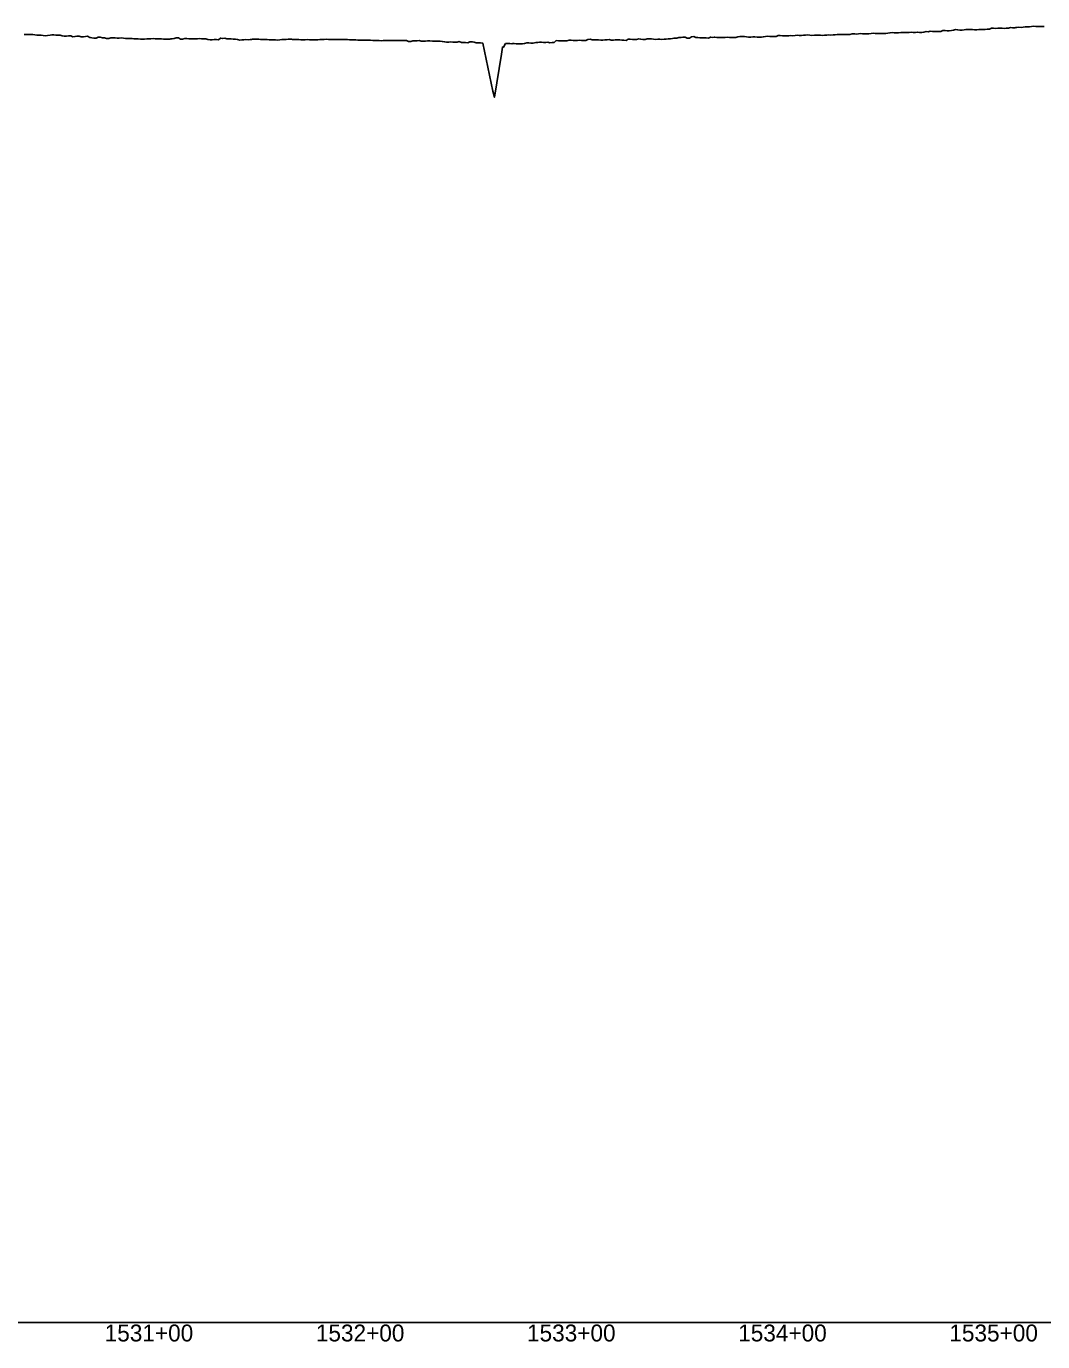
# Model space of a CAD drawing. Extents: x -3793 to 50787, y -1075 to 6138.
# Drawn here: x 40421 to 40903, y 991 to 1614 of the extents above; entities that cross this region are included whole.
import ezdxf

# ---------------------------------------------------------------- set-up
doc = ezdxf.new("R2010")
doc.units = 0
for name, color, linetype in [('RD_DDB_Profile_EX', 7, 'Continuous'), ('RD_DDB_StaTX', 7, 'Continuous'), ('RD_GPK_Profile_Cell', 7, 'Continuous')]:
    doc.layers.add(name, color=color, linetype=linetype)

msp = doc.modelspace()

# ---------------------------------------------------------------- linework, layer by layer
at = {"layer": 'RD_DDB_Profile_EX'}
for points in [[(40870.373575, 1612.30765), (40870.797614, 1612.327885), (40871.371412, 1612.34291), (40872.377993, 1612.4786), (40873.375598, 1612.536405), (40874.374675, 1612.49069), (40875.372285, 1612.492205), (40876.370086, 1612.57748), (40877.369146, 1612.625485), (40878.375548, 1613.07702), (40879.37335, 1613.03153), (40880.370956, 1613.00792), (40881.369926, 1613.049475), (40882.367633, 1613.047245), (40883.373962, 1613.048695), (40884.371679, 1613.00264), (40885.370449, 1613.041365), (40886.368156, 1613.126865), (40887.365839, 1613.482385), (40888.373419, 1613.302025), (40889.371127, 1613.3123), (40889.848067, 1613.408375), (40890.368611, 1613.494735), (40891.366233, 1613.54259), (40892.365065, 1613.45251), (40893.371349, 1613.579365), (40894.368972, 1613.671335), (40895.36762, 1613.73394), (40896.365233, 1613.76994), (40897.362846, 1613.93259), (40898.369154, 1613.983335), (40899.373294, 1613.93142), (40900.365316, 1613.893695), (40901.362843, 1613.94748), (40902.361527, 1613.906925), (40903.367781, 1613.824845)], [(40420.351091, 1610.11222), (40421.353592, 1610.120245), (40422.346468, 1610.111475), (40423.351379, 1610.146215), (40424.353917, 1610.094815), (40425.346831, 1609.865835), (40426.351769, 1609.80275), (40427.354307, 1609.75325), (40428.347221, 1609.74868), (40429.352159, 1609.609355), (40430.354697, 1609.509775), (40431.347612, 1609.651185), (40432.637175, 1609.84597), (40433.35475, 1609.940535), (40434.34813, 1609.890295), (40435.353141, 1609.747055), (40436.355356, 1609.8297), (40437.348745, 1609.779495), (40438.351356, 1609.444765), (40439.353579, 1609.251735), (40440.344544, 1609.31069), (40441.347153, 1609.3962), (40442.347008, 1609.526745), (40443.349784, 1609.04396), (40444.352471, 1609.09668), (40445.343014, 1609.37872), (40446.345784, 1609.283135), (40447.348469, 1608.99557), (40448.348418, 1608.93995), (40449.341683, 1609.230565), (40450.341998, 1609.27707), (40451.344401, 1608.637805), (40451.687628, 1608.60326), (40452.347137, 1608.538605), (40453.347526, 1608.43177), (40454.340566, 1608.430795), (40455.340873, 1608.81276), (40456.343698, 1608.859975), (40457.346218, 1608.56334), (40458.337032, 1608.50935), (40459.339852, 1608.176415), (40460.342388, 1608.225915), (40461.342696, 1608.46353), (40462.336077, 1608.552615), (40463.336231, 1608.546465), (40464.339071, 1608.304345), (40465.341961, 1608.406385), (40466.342135, 1608.44789), (40467.335432, 1608.300425), (40468.335816, 1608.245765), (40469.338494, 1608.19658), (40470.341292, 1608.19315), (40470.738082, 1608.21164), (40471.332117, 1608.23808), (40472.335, 1608.043725), (40473.335277, 1607.9906), (40474.338162, 1607.99163), (40475.341082, 1607.844145), (40476.331875, 1607.88995), (40477.334796, 1607.88846), (40478.337558, 1608.03558), (40479.337983, 1608.07668)], [(40479.337983, 1608.07668), (40480.331271, 1608.126455), (40481.331759, 1608.22322), (40482.334632, 1608.074355), (40483.337631, 1608.073925), (40484.331018, 1608.07745), (40485.333991, 1608.0275), (40486.334482, 1607.82823), (40487.337355, 1607.878445), (40488.330737, 1607.87774), (40489.33371, 1607.928405), (40489.788536, 1608.01942), (40490.336755, 1608.126385), (40491.337306, 1608.271885), (40492.330665, 1608.47115), (40493.333718, 1608.471935), (40494.336799, 1607.830535), (40495.339849, 1607.83282), (40496.333331, 1608.28141), (40497.333761, 1608.17771), (40498.336841, 1608.029335), (40499.339891, 1607.98096), (40500.333457, 1608.031685), (40501.33645, 1608.032995), (40502.339609, 1608.084345), (40503.33066, 1608.13434), (40504.333824, 1608.033635), (40505.33695, 1608.08344), (40506.339963, 1608.03938), (40507.33351, 1607.79471), (40508.334187, 1607.59239), (40508.83899, 1607.5932), (40509.33735, 1607.59413), (40510.340594, 1607.6945), (40511.334067, 1607.74622), (40512.337308, 1607.649035), (40513.34055, 1608.386815), (40514.341273, 1608.18845), (40515.334788, 1608.29058), (40516.33798, 1608.000855), (40517.341219, 1608.04765), (40518.364217, 1607.99722), (40519.335735, 1607.895915), (40520.338805, 1607.847785), (40521.342125, 1607.655255), (40522.345387, 1607.465335), (40523.339208, 1607.51733), (40524.342292, 1607.614775), (40525.343164, 1607.711475), (40526.346484, 1607.622415), (40527.340394, 1607.67319), (40527.889444, 1607.756595), (40528.343499, 1607.81904), (40529.346904, 1607.870215), (40530.340865, 1607.917515), (40531.341541, 1607.91459), (40532.344948, 1607.721325), (40533.348355, 1607.719145), (40534.349027, 1607.76318), (40535.343081, 1607.667535), (40536.344043, 1607.569205), (40537.414671, 1607.53544), (40538.348195, 1607.62191), (40539.349244, 1607.6192), (40540.34301, 1607.47887), (40541.34406, 1607.61495), (40542.347557, 1607.809135), (40543.34869, 1607.76642), (40544.351866, 1607.732275), (40545.343517, 1607.875), (40546.344565, 1607.87221), (40546.939898, 1607.814425), (40547.347778, 1607.79029), (40548.348917, 1607.7809), (40549.352504, 1607.785845), (40550.343917, 1607.68213), (40551.347599, 1607.587225), (40552.348742, 1607.53816), (40553.351975, 1607.64146), (40554.353122, 1607.735035), (40555.344899, 1607.636655), (40556.465125, 1607.5916), (40557.349356, 1607.5836), (40558.353037, 1607.554665), (40559.354375, 1607.54643), (40560.348338, 1607.694605), (40561.349579, 1607.656415), (40562.353272, 1607.69335), (40563.354104, 1607.84082), (40564.355349, 1607.70089), (40565.349734, 1607.70295), (40565.990352, 1607.670535), (40566.3507, 1607.659385), (40567.354483, 1607.66809), (40568.355823, 1607.749825), (40569.359152, 1607.751175), (40570.35123, 1607.68001), (40571.355022, 1607.77237), (40572.356371, 1607.7576), (40573.357245, 1607.75021), (40574.361158, 1607.558905)], [(40676.290888, 1607.05524), (40677.289307, 1607.151), (40678.410392, 1607.44393), (40679.288794, 1607.40227), (40680.293075, 1607.25547), (40681.288553, 1607.205315), (40682.288278, 1607.30735), (40683.298006, 1607.35867), (40684.29792, 1607.31018), (40685.29763, 1607.314275), (40686.297338, 1607.320075), (40687.297252, 1607.667125), (40688.296963, 1607.816205), (40689.296672, 1607.57183), (40689.818302, 1607.545815), (40690.296537, 1607.520495), (40691.296145, 1607.522), (40692.305656, 1607.573615), (40693.305469, 1607.47523), (40694.305061, 1607.47932), (40695.304659, 1607.57772), (40696.30467, 1607.57766), (40697.304278, 1607.72764), (40698.303891, 1607.39091), (40699.343529, 1607.450035), (40700.303215, 1607.63969), (40701.31254, 1607.544795), (40702.312253, 1607.54448), (40703.311748, 1607.45357), (40704.311248, 1607.360435), (40705.310961, 1607.311445), (40706.310456, 1607.896875), (40707.309957, 1607.848985), (40708.309671, 1607.698695), (40708.868756, 1607.699915), (40709.309122, 1607.700785), (40710.308525, 1607.759265), (40711.317876, 1608.09595), (40712.317603, 1607.8579), (40713.317007, 1607.76519), (40714.316614, 1607.80597), (40715.316018, 1608.05243), (40716.315423, 1608.05786), (40717.315029, 1608.009325), (40718.393983, 1607.86298), (40719.313749, 1607.776625), (40720.322929, 1607.87042), (40721.322226, 1607.870275), (40722.321524, 1607.77826), (40723.321035, 1607.83163), (40724.320333, 1607.88369), (40725.319631, 1607.98146), (40726.319141, 1608.07863), (40727.31844, 1608.226175), (40727.91921, 1608.287445), (40728.318148, 1608.323445), (40729.317548, 1608.324935), (40730.326359, 1608.60882), (40731.325541, 1608.660165), (40732.324944, 1608.90044), (40733.324607, 1608.901515), (40734.323798, 1608.336175), (40735.322999, 1608.34281), (40736.322397, 1608.95569), (40737.444436, 1609.12234), (40738.321209, 1608.673), (40739.330067, 1608.624995), (40740.329159, 1608.53148), (40741.328263, 1608.538015), (40742.328079, 1608.581975), (40743.327191, 1608.480735), (40744.326292, 1608.42953), (40745.325392, 1608.903955), (40746.325056, 1608.72949), (40746.969663, 1608.762415), (40747.333633, 1608.775485), (40748.332648, 1608.73496), (40749.33165, 1608.694795), (40750.331239, 1608.74033), (40751.33026, 1608.738505), (40752.329091, 1608.745015), (40753.337552, 1608.84334), (40754.336553, 1608.75088), (40755.336197, 1608.702225), (40756.49489, 1608.70681), (40757.334145, 1608.704535), (40758.333055, 1608.94575), (40759.342044, 1609.23021), (40760.340954, 1609.091185), (40761.339878, 1609.09199), (40762.338609, 1608.998455), (40763.337519, 1608.9101), (40764.337163, 1608.868215), (40765.345416, 1608.95521), (40766.344308, 1609.006015), (40767.34312, 1608.91791), (40768.34268, 1608.8263), (40769.341511, 1608.788305), (40770.340329, 1609.066785), (40771.348282, 1609.158475), (40772.347879, 1609.259325)], [(40772.347879, 1609.259325), (40773.346696, 1609.171955), (40774.345527, 1609.17664), (40775.545344, 1609.22566), (40776.343097, 1609.186175), (40777.351881, 1609.642895), (40778.3506, 1609.605615), (40779.349334, 1609.518285), (40780.347889, 1609.466925), (40781.347453, 1609.417605), (40782.34619, 1609.426505), (40783.344913, 1609.56873), (40784.352858, 1609.519475), (40785.351564, 1609.611325), (40786.351066, 1609.7159), (40787.349705, 1609.64035), (40788.348344, 1609.64056), (40789.346984, 1609.7167), (40790.354651, 1609.764805), (40791.353289, 1609.910635), (40792.351926, 1609.787495), (40793.350563, 1609.70558), (40794.595798, 1609.784845), (40795.348678, 1609.85142), (40796.356387, 1609.76525), (40797.354929, 1609.719835), (40798.35347, 1609.66995), (40799.35185, 1609.7183), (40800.350392, 1609.822965), (40801.34985, 1609.95945), (40802.357538, 1609.8236), (40803.35608, 1609.91457), (40804.3546, 1610.010055), (40805.353047, 1610.146215), (40806.351494, 1610.155225), (40807.349941, 1610.1551), (40808.358288, 1610.026375), (40809.356735, 1610.040145), (40810.355182, 1610.08536), (40811.353629, 1610.13058), (40812.352076, 1610.366555), (40813.646252, 1610.360535), (40814.357683, 1610.32645), (40815.356835, 1610.37877), (40816.355187, 1610.568745), (40817.362476, 1610.485605), (40818.360657, 1610.437935), (40819.358839, 1610.395265), (40820.357193, 1610.39486), (40821.355375, 1610.542175), (40822.363617, 1610.68462), (40823.361783, 1610.64194), (40824.360045, 1610.61199), (40825.358136, 1610.603745), (40826.365223, 1610.611475), (40827.363304, 1610.618945), (40828.361569, 1610.623575), (40829.359651, 1610.736565), (40830.367789, 1610.923025), (40831.366055, 1611.011485), (40832.364137, 1610.919025), (40832.696706, 1610.90318), (40833.36216, 1610.87096), (40834.369086, 1610.967575), (40835.367265, 1611.127775), (40836.365249, 1611.05206), (40837.364369, 1611.01546), (40838.371272, 1611.05091), (40839.369451, 1611.105565), (40840.367461, 1611.157215), (40841.365447, 1611.082295), (40842.36342, 1611.001875), (40843.3704, 1611.260295), (40844.369461, 1611.00285), (40845.367359, 1611.104845), (40846.365257, 1611.162735), (40847.372218, 1611.464595), (40848.370108, 1611.41631), (40849.368, 1611.650155), (40850.366095, 1611.560775), (40851.374038, 1611.4808), (40851.74716, 1611.481625), (40852.371875, 1611.494405), (40853.36968, 1611.54594), (40854.36766, 1611.55667), (40855.37427, 1611.95461), (40856.373266, 1611.91857), (40857.371043, 1611.84493), (40858.369023, 1611.824255), (40859.375611, 1611.952185), (40860.374628, 1612.11665), (40861.372397, 1612.4187), (40862.37029, 1612.242155), (40863.378031, 1612.119255), (40864.375722, 1612.08359), (40865.373413, 1612.266415), (40866.371306, 1612.483305), (40867.37027, 1612.41023), (40868.376738, 1612.425065), (40869.374631, 1612.473405), (40870.373575, 1612.30765)], [(40574.361158, 1607.558905), (40575.515579, 1607.559565), (40576.356656, 1607.51596), (40577.357971, 1607.516015), (40578.361575, 1607.435945), (40579.36275, 1607.44119), (40580.354728, 1607.486225), (40581.358322, 1607.448705), (40582.359493, 1607.41812), (40583.363066, 1607.42871), (40584.364234, 1607.34393), (40585.358664, 1607.301645), (40586.359916, 1607.29587), (40587.363552, 1607.30011), (40588.364799, 1607.215605), (40589.366045, 1607.171925), (40590.360537, 1607.271075), (40591.361779, 1607.22124), (40592.365382, 1607.22582), (40593.366618, 1607.32272), (40594.566032, 1607.33744), (40595.36242, 1607.335), (40596.361388, 1607.32124), (40597.36271, 1607.328375), (40598.361682, 1607.23103), (40599.363007, 1607.18161), (40600.361982, 1607.18401), (40601.360957, 1607.239235), (40602.362288, 1606.724115), (40603.361266, 1606.756885), (40604.360269, 1607.03737), (40605.361693, 1607.07055), (40606.360762, 1607.10232), (40607.359831, 1607.19045), (40608.36126, 1606.90865), (40609.360332, 1606.955195), (40610.361762, 1607.009035), (40611.360838, 1607.030535), (40612.350705, 1607.11452), (40613.616486, 1607.003205), (40614.351274, 1606.9317), (40615.350429, 1606.931625), (40616.351958, 1606.93291), (40617.351115, 1606.935355), (40618.352644, 1606.736695), (40619.351804, 1606.68383), (40620.350964, 1606.496075), (40621.352497, 1606.505205), (40622.351659, 1606.639405), (40623.350841, 1606.548585), (40624.352463, 1606.500605), (40625.351716, 1606.497695), (40626.350969, 1606.73529), (40627.352593, 1606.35403), (40628.351849, 1606.35098), (40629.353472, 1606.274395), (40630.352729, 1606.17661), (40631.342695, 1606.656215), (40632.344325, 1606.605395), (40632.66694, 1606.55628), (40633.343636, 1606.45578), (40634.342975, 1606.081035), (40635.344694, 1606.133375), (40636.344036, 1606.203635), (40637.43194, 1606.05856), (40642.192167, 1583.26204), (40642.950066, 1580.368845), (40646.278169, 1600.864595), (40646.783458, 1604.173045), (40647.291629, 1604.1706), (40648.291904, 1605.763235), (40649.292544, 1605.761265), (40650.292824, 1605.762325), (40651.293456, 1605.75995), (40651.717394, 1605.76055), (40652.293686, 1605.760795), (40653.294175, 1605.70843), (40654.294402, 1605.76033), (40655.294884, 1605.75803), (40656.295078, 1605.759275), (40657.295586, 1605.85632), (40658.295783, 1606.106825), (40659.29626, 1606.10433), (40660.286436, 1606.054595), (40661.286891, 1606.003145), (40662.555073, 1606.3), (40663.496866, 1606.320945), (40664.28845, 1606.402725), (40665.288972, 1606.401905), (40666.28957, 1606.30587), (40667.291054, 1606.304345), (40668.29069, 1606.4076), (40669.29313, 1606.158045), (40670.291807, 1606.3116), (40670.767848, 1606.33487), (40671.295278, 1606.35979), (40672.292922, 1607.25919), (40673.292769, 1607.160465), (40674.292616, 1607.061345), (40675.292464, 1607.059665), (40676.290888, 1607.05524)]]:
    msp.add_lwpolyline(points, dxfattribs=at)
at = {"layer": 'RD_GPK_Profile_Cell'}
msp.add_line((1000, 1000), (46600, 1000), dxfattribs=at)

# ---------------------------------------------------------------- texts
at = {"layer": 'RD_DDB_StaTX'}
for s, p in [('1531+00', (40458.415471, 991)), ('1532+00', (40558.415471, 991)), ('1533+00', (40658.415471, 991)), ('1534+00', (40758.415471, 991)), ('1535+00', (40858.415471, 991))]:
    msp.add_text(s, height=8, dxfattribs=at).set_placement(p)

doc.saveas('drawing.dxf')
